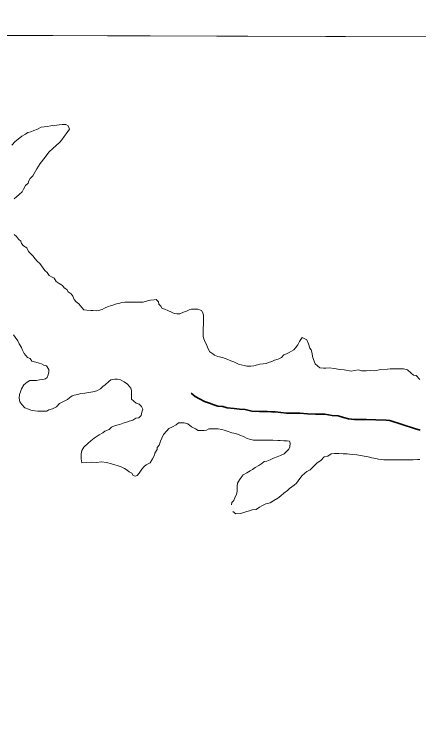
# Model space of a CAD drawing. Extents: x 553962 to 842807, y 8883888 to 9032388.
# Drawn here: x 585726 to 586484, y 8908688 to 8910009 of the extents above; entities that cross this region are included whole.
import ezdxf

# ---------------------------------------------------------------- set-up
doc = ezdxf.new("R2010")
doc.units = 0
doc.header["$LTSCALE"] = 200
doc.linetypes.add('LONG_DASH_SHORT_DASH', pattern=[9.9, 6, -1.2, 1.5, -1.2])
doc.layers.add('6', color=7, linetype='Continuous', lineweight=13)

msp = doc.modelspace()

# ---------------------------------------------------------------- linework, layer by layer
at = {"layer": '6'}
msp.add_line((574653.9, 8910009.3), (626625.7, 8909822.1), dxfattribs=at)
msp.add_lwpolyline([(596575.8, 8909932.4), (585614.8, 8909969.8), (585583.8, 8898914.4), (596544.8, 8898874.9)], close=True, dxfattribs=at)
for points in [[(585725.8, 8909663.4), (585730.4, 8909667.4), (585735.4, 8909671.4), (585740.9, 8909676.4), (585743.5, 8909681.4), (585747, 8909688.3), (585752.1, 8909692.8), (585753.6, 8909697.3), (585756.1, 8909701.8), (585760.7, 8909706.3), (585768.6, 8909719.7), (585774.8, 8909729.4), (585784.1, 8909741.8), (585791.2, 8909751.1), (585799.2, 8909758.6), (585804.3, 8909762.5), (585811.8, 8909769.5), (585815.4, 8909774), (585819.4, 8909780.5), (585823.5, 8909784.9), (585829.5, 8909793.9), (585827.1, 8909800.4), (585822.6, 8909802.5), (585816.1, 8909802.5), (585810.1, 8909802.1), (585806.1, 8909801.6), (585798.6, 8909801.1), (585794.6, 8909800.2), (585788.1, 8909799.2), (585782, 8909798.2), (585776.5, 8909797.8), (585770, 8909793.8), (585763, 8909791.3), (585757, 8909788.9), (585751.4, 8909787.4), (585747.4, 8909784.4), (585740.4, 8909781), (585736.4, 8909778), (585727.9, 8909770.9), (585727.9, 8909770.9), (585721.4, 8909763.7)], [(585819.6, 8909497.1), (585816.6, 8909501.1), (585810.2, 8909505.2), (585804.7, 8909508.7), (585801.2, 8909514.7), (585795.8, 8909517.3), (585791.3, 8909520.3), (585787.8, 8909525.8), (585783.3, 8909529.4), (585780.4, 8909533.9), (585777.4, 8909537.9), (585773.9, 8909542.5), (585769.5, 8909546.5), (585765, 8909552), (585761.5, 8909556.1), (585758.1, 8909560.1), (585753.1, 8909565.1), (585749.6, 8909571.7), (585743.7, 8909575.7), (585739.7, 8909580.2), (585738.2, 8909584.3), (585734.3, 8909588.3), (585730.3, 8909592.8), (585725.8, 8909596.9)], [(586265.2, 8909404), (586265.2, 8909404), (586260.4, 8909396.2), (586256.9, 8909390), (586252.6, 8909384.7), (586252.6, 8909384.7), (586249.9, 8909380.6), (586249.9, 8909380.6), (586240.9, 8909376.1), (586235.8, 8909373.2), (586230.8, 8909371.2), (586226.3, 8909366.7), (586220.3, 8909363.3), (586213.2, 8909361.3), (586208.7, 8909358.8), (586202.2, 8909357.4), (586197.7, 8909355.4), (586192.2, 8909354.9), (586185.7, 8909354), (586181.7, 8909352.5), (586174.7, 8909351.1), (586169.1, 8909350.1), (586161.6, 8909350.1), (586161.6, 8909350.1), (586161.6, 8909350.1), (586161.6, 8909350.1), (586146.3, 8909354.2), (586137.4, 8909358.2), (586131.7, 8909360.3), (586125.8, 8909362.8), (586116.2, 8909366.2), (586107.5, 8909368.4), (586100.8, 8909371.1), (586097.8, 8909373.1), (586092.3, 8909377.1), (586088.4, 8909383.7), (586085.9, 8909390.7), (586083.5, 8909395.2), (586081, 8909401.7), (586080, 8909405.8), (586080.1, 8909409.8), (586080.1, 8909416.3), (586080.1, 8909420.8), (586080.2, 8909428.8), (586080.3, 8909438.3), (586080.3, 8909445.8), (586079.4, 8909449.8), (586076.9, 8909454.3), (586069.9, 8909456.9), (586065.9, 8909456.9), (586061.9, 8909456.9), (586057.9, 8909457), (586053.9, 8909456), (586048.4, 8909453), (586042.9, 8909451.6), (586036.3, 8909448.1), (586030.3, 8909448.1), (586025.3, 8909448.7), (586020.3, 8909451.2), (586013.9, 8909454.2), (586008.4, 8909456.8), (586002.9, 8909458.3), (586000.9, 8909462.3), (585997, 8909466.4), (585996, 8909470.4), (585992, 8909474.9), (585988, 8909474.4), (585981.5, 8909474), (585977.5, 8909473), (585973.5, 8909472.1), (585967.5, 8909470.1), (585963.5, 8909470.1), (585957, 8909470.2), (585951, 8909470.2), (585946.5, 8909470.2), (585942, 8909470.2), (585938, 8909470.3), (585933.5, 8909469.8), (585927.9, 8909469.3), (585923.9, 8909468.4), (585917.9, 8909466.9), (585912.4, 8909464.9), (585906.4, 8909463.5), (585901.9, 8909462), (585895.3, 8909459), (585890.8, 8909456.1), (585883.8, 8909454.6), (585879.8, 8909454.1), (585873.3, 8909454.2), (585869.3, 8909454.2), (585862.3, 8909455.3), (585856.3, 8909455.8), (585852.8, 8909460.3), (585846.9, 8909466.9), (585841.9, 8909470.9), (585838.5, 8909474.9), (585836, 8909481), (585833, 8909485.5), (585827.1, 8909489.5), (585824.6, 8909493.6), (585819.6, 8909497.1)], [(585724.7, 8909408.8), (585728.2, 8909404.8), (585733.1, 8909397.8), (585735.6, 8909391.8), (585739.5, 8909385.2), (585741, 8909381.2), (585744.5, 8909374.2), (585750.9, 8909366.6), (585755.9, 8909364.6), (585759.3, 8909359.6), (585766.3, 8909358), (585772.8, 8909356), (585777.3, 8909354.9), (585781.8, 8909351.9), (585786.3, 8909350.9), (585790.8, 8909344.3), (585790.7, 8909339.8), (585789.7, 8909334.3), (585788.1, 8909329.3), (585784.7, 8909326.6), (585780, 8909325.2), (585773.2, 8909324.6), (585768.1, 8909323.4), (585762.1, 8909323.5), (585755.1, 8909323.5), (585750.6, 8909320.6), (585744, 8909315.1), (585740, 8909308.1), (585738.2, 8909303.8), (585735.8, 8909297.5), (585735.1, 8909290.1), (585736.9, 8909283.3), (585740.3, 8909278.6), (585745.7, 8909272.5), (585752.7, 8909269.5), (585757.2, 8909267.9), (585764.6, 8909266.4), (585770.6, 8909265.8), (585779.7, 8909265.8), (585787.2, 8909266.2), (585791.2, 8909268.7), (585797.7, 8909270.2), (585805.2, 8909274.1), (585810.8, 8909280.6), (585818.3, 8909284.1), (585825.8, 8909288), (585830.4, 8909291.5), (585834.4, 8909295), (585838.4, 8909295.9), (585842.4, 8909296.9), (585846.9, 8909297.9), (585850.9, 8909299.4), (585858.4, 8909299.8), (585866, 8909300.8), (585873.5, 8909302.2), (585881, 8909304.2), (585887.5, 8909307.6), (585892.1, 8909312.1), (585896.1, 8909315.6), (585903.1, 8909321.6), (585907.2, 8909324.5), (585914.7, 8909326), (585919.7, 8909325.9), (585925.2, 8909324.9), (585931.9, 8909320.9), (585938.1, 8909316.6), (585944.2, 8909308.9), (585944.2, 8909308.9), (585945.5, 8909304.8), (585945.5, 8909297.7), (585945.4, 8909293.7), (585945.9, 8909288.7), (585949.9, 8909284.7), (585954.3, 8909281.2), (585960.3, 8909279.1), (585964.5, 8909274.8), (585966.8, 8909269.6), (585965.2, 8909264.1), (585963.7, 8909258.1)], [(586485.8, 8909325.4), (586478.8, 8909332.5), (586473.8, 8909333.5), (586469.3, 8909337), (586462.4, 8909343.6), (586455, 8909345.3), (586444.2, 8909345.3), (586444.2, 8909345.3), (586444.2, 8909345.3), (586444.2, 8909345.3), (586444.2, 8909345.3), (586444.2, 8909345.3), (586429.8, 8909345.3), (586424.7, 8909344.6), (586424.7, 8909344.6), (586412.5, 8909343.9), (586400.9, 8909341.7), (586393, 8909342.4), (586385.1, 8909341.7), (586376.4, 8909341.7), (586370.6, 8909343.1), (586362.7, 8909342.4), (586356.9, 8909341), (586356.9, 8909341), (586343.9, 8909343.1), (586336, 8909343.9), (586325.2, 8909346), (586325.2, 8909346), (586325.2, 8909346), (586315.8, 8909347.1), (586309.8, 8909346.6), (586305.3, 8909346.6), (586298.3, 8909347.2), (586289.8, 8909354.7), (586289.8, 8909354.7), (586289.8, 8909354.7), (586289.8, 8909354.7), (586286.2, 8909362.6), (586284.8, 8909368.4), (586284.1, 8909374.1), (586281.9, 8909380.6), (586279.7, 8909384.2), (586276.8, 8909392.2), (586274, 8909399.4), (586274, 8909399.4), (586265.2, 8909404)], [(585963.7, 8909258.1), (585959.6, 8909253.6), (585954.1, 8909253.1), (585948.1, 8909249.2), (585941.6, 8909247.2), (585936.1, 8909245.2), (585930, 8909243.3), (585924, 8909240.8), (585915, 8909238.9), (585908.5, 8909235.9), (585903.9, 8909231.9), (585895.9, 8909228.5), (585891.9, 8909225.5), (585885.4, 8909222), (585881.3, 8909219.1), (585875.8, 8909215.6), (585869.8, 8909210.6), (585864.2, 8909205.6), (585856.4, 8909198.5), (585853, 8909192.6), (585851.5, 8909186.3), (585851.5, 8909186.3), (585851.5, 8909176.6), (585852.6, 8909169.2)], [(585852.6, 8909169.2), (585860.8, 8909169.9), (585871.2, 8909170.3), (585880.2, 8909169.9), (585889.8, 8909171.4), (585899.2, 8909169.9), (585908.1, 8909167.3), (585914.4, 8909165.4), (585918.9, 8909164.3), (585926.3, 8909162.1), (585926.3, 8909162.1), (585932.7, 8909158.8), (585937.5, 8909155.4), (585941.6, 8909152.4), (585946.4, 8909149.8), (585948.7, 8909145.7), (585952.4, 8909144.2), (585956.1, 8909145.3), (585960.1, 8909149.8), (585965.2, 8909157.7), (585969.2, 8909162.2), (585973.3, 8909165.7), (585980.8, 8909169.6), (585985.3, 8909177.1), (585988.9, 8909183.6), (585989.4, 8909187.6), (585993.5, 8909194.1), (585994, 8909198.1), (585997.6, 8909202.6), (586000.1, 8909209.6), (586002.2, 8909215.6), (586005.7, 8909222.1), (586011.8, 8909229.5), (586015.8, 8909233.5), (586022.3, 8909237), (586029.3, 8909240.4), (586033.9, 8909244.4), (586040.4, 8909244.3), (586044.4, 8909244.3), (586051.4, 8909242.3), (586058.3, 8909236.7), (586065.8, 8909232.7), (586070.3, 8909230.1), (586077.3, 8909230.1), (586081.8, 8909230.1), (586086.3, 8909230.5), (586090.3, 8909233), (586094.3, 8909233), (586101.3, 8909232.9), (586107.8, 8909232.9), (586114.8, 8909231.8), (586119.3, 8909230.3), (586126.8, 8909227.8), (586133.8, 8909225.2), (586141.3, 8909224.2), (586148.3, 8909221.1), (586155.2, 8909218.6), (586162.2, 8909215), (586166.7, 8909213.5), (586174.2, 8909211.9), (586178.7, 8909211.9), (586182.7, 8909211.9), (586189.2, 8909211.8), (586196.7, 8909211.8), (586202.2, 8909211.7), (586210.2, 8909211.7), (586219.7, 8909211.1), (586224.2, 8909211.1), (586230.7, 8909210.5), (586237.2, 8909210.5), (586241.7, 8909210), (586243, 8909206.1), (586242.1, 8909199.4), (586240, 8909195.2), (586236.2, 8909191.4), (586236.2, 8909191.4), (586231.4, 8909186.3), (586224.9, 8909182.9), (586218.4, 8909180.5), (586211.3, 8909177.8), (586205.5, 8909175), (586199.3, 8909172.6), (586193.9, 8909171.7), (586189.9, 8909168.2), (586183.8, 8909164.3), (586177.3, 8909160.3), (586172.3, 8909156.8), (586167.8, 8909154.4), (586161.7, 8909150.4), (586154.7, 8909147), (586150.7, 8909142), (586148.1, 8909137.5), (586144.1, 8909131.5), (586143.5, 8909125.5), (586143.5, 8909121.5), (586143.5, 8909116.5), (586142.4, 8909110), (586139.9, 8909105.5), (586137.3, 8909099), (586133.3, 8909095), (586132.8, 8909091)], [(586135.2, 8909078.5), (586141.3, 8909074.1), (586149.9, 8909074.6), (586156.2, 8909076.5), (586161.9, 8909078.4), (586166.3, 8909079.4), (586171.6, 8909081.3), (586179.2, 8909082.2), (586185.5, 8909086.1), (586189.8, 8909089), (586197, 8909092.3), (586197, 8909092.3), (586197, 8909092.3), (586205.2, 8909094.7), (586211.9, 8909098.6), (586219.6, 8909102.9), (586225.4, 8909107.7), (586231.1, 8909112.5), (586237.9, 8909117.3), (586241.7, 8909121.1), (586250.5, 8909127.3), (586254.5, 8909131.2), (586260.6, 8909140.2), (586265.1, 8909145.7), (586273.7, 8909153.2), (586280.2, 8909156.1), (586286.8, 8909163.1), (586293.3, 8909169.6), (586299.9, 8909173.5), (586306.4, 8909180.5), (586313.4, 8909181.9), (586319.5, 8909185.9), (586326, 8909186.9), (586330, 8909186.8), (586334, 8909186.8), (586342, 8909186.2), (586349.5, 8909186.2), (586354, 8909185.7), (586359.5, 8909185.1), (586367.5, 8909184.1), (586375, 8909183), (586381, 8909181.5), (586388.5, 8909180.4), (586395.9, 8909178.4), (586403.4, 8909177.3), (586408.4, 8909176.3), (586418.4, 8909175.2), (586422.4, 8909175.2), (586430.4, 8909175.2), (586435.4, 8909175.1), (586443.4, 8909175.1), (586447.9, 8909175), (586454.4, 8909175), (586459.4, 8909175), (586468.5, 8909174.9), (586473, 8909174.9), (586481, 8909175.3), (586485.5, 8909175.3)]]:
    msp.add_lwpolyline(points, dxfattribs=at)
at = {"layer": '6', "linetype": 'LONG_DASH_SHORT_DASH', "lineweight": 35}
for points in [[(586171, 8909266.2), (586158.6, 8909269.3), (586148.1, 8909269.8), (586138.1, 8909270.9), (586125.1, 8909272), (586116.6, 8909275), (586107.1, 8909275.6), (586099.6, 8909278.1), (586091.6, 8909280.7), (586082.2, 8909284.2), (586072.7, 8909289.3), (586065.2, 8909293.3), (586057.3, 8909299.8)], [(586486.3, 8909230.5), (586475.3, 8909233.6), (586429.4, 8909248.3), (586422.4, 8909248.9), (586403.4, 8909250), (586385.9, 8909250.6), (586363.4, 8909250.7), (586352, 8909251.7), (586342.5, 8909254.3), (586332.5, 8909257.3), (586321.5, 8909257.9), (586307.5, 8909260.5), (586290, 8909260.6), (586275.5, 8909261.2), (586261, 8909262.2), (586245, 8909262.3), (586236, 8909262.4), (586214.5, 8909265), (586207.5, 8909265), (586200, 8909265.1), (586185.5, 8909265.1), (586171, 8909266.2)]]:
    msp.add_lwpolyline(points, dxfattribs=at)

doc.saveas('drawing.dxf')
